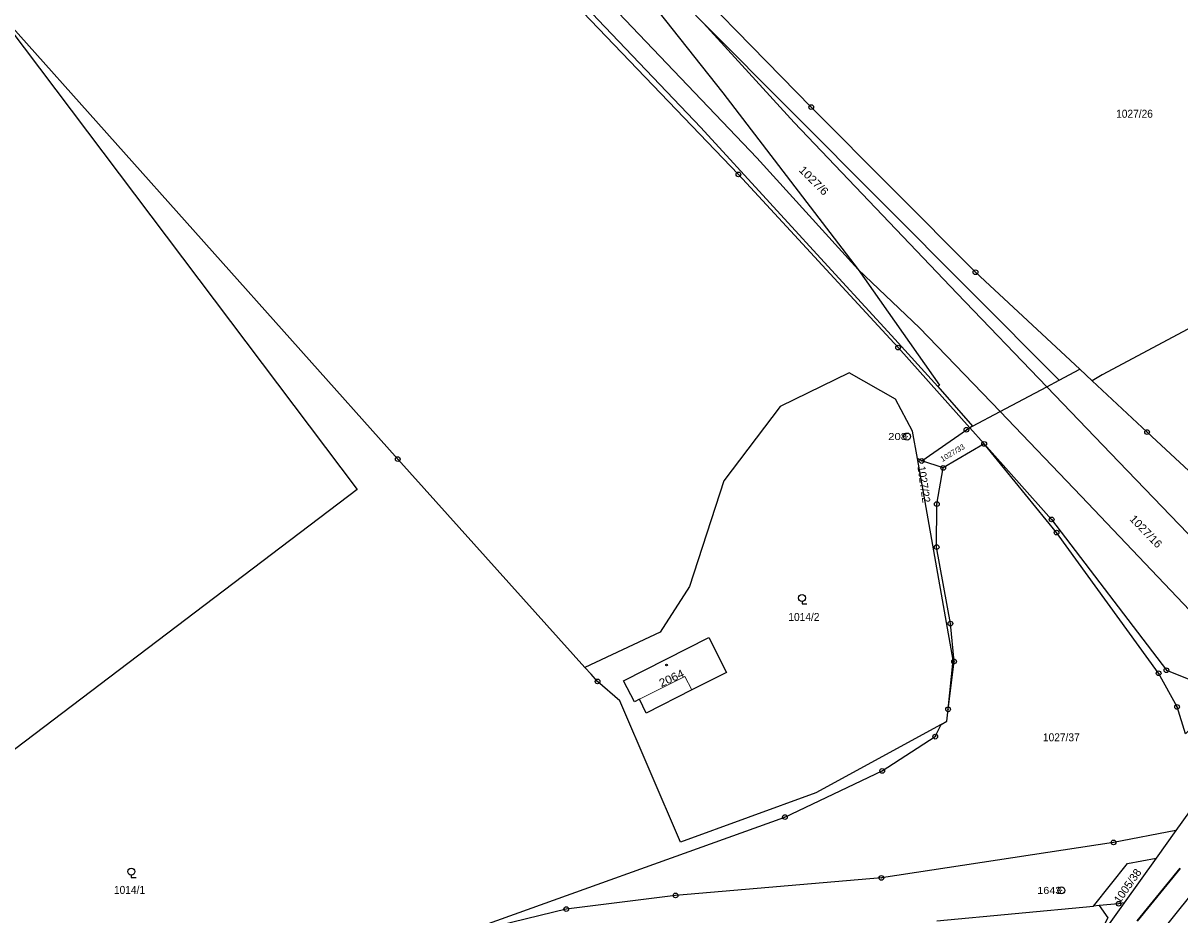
# Model space of a CAD drawing. Extents: x -679733 to -673243, y -1075091 to -1066557.
# Drawn here: x -676520.8 to -676275.2, y -1070049.2 to -1069859.9 of the extents above; entities that cross this region are included whole.
import ezdxf
from ezdxf.enums import TextEntityAlignment as Align

# ---------------------------------------------------------------- set-up
doc = ezdxf.new("R2010")
doc.units = 0
doc.header["$LTSCALE"] = 0.68
for name, color, linetype, lineweight in [('1', 7, 'Continuous', 25), ('3', 7, 'Continuous', 25), ('4', 7, 'Continuous', 13), ('5', 7, 'Continuous', 25), ('6', 7, 'Continuous', 35), ('8', 7, 'Continuous', 25)]:
    doc.layers.add(name, color=color, linetype=linetype, lineweight=lineweight)
doc.layers.add('2', color=7, linetype='Continuous')

msp = doc.modelspace()

# ---------------------------------------------------------------- linework, layer by layer
at = {"layer": '1'}
for p, q in [((-676300.77, -1069935.67), (-676296.44, -1069933.37)), ((-676293.82, -1069935.81), (-676296.44, -1069933.37)), ((-676326.75, -1070050.49), (-676293.48, -1070047.33)), ((-676292.3, -1070047.22), (-676293.48, -1070047.33))]:
    msp.add_line(p, q, dxfattribs=at)
for points in [[(-676319.78, -1069945.79), (-676335.01, -1069928.75), (-676368.89, -1069892), (-676403.55, -1069855.85), (-676438.08, -1069819.62), (-676472.71, -1069783.56), (-676506.8, -1069747.53), (-676516.41, -1069737.48)], [(-676515.33, -1069737.9), (-676486.05, -1069767.48), (-676467.72, -1069785.97), (-676450.19, -1069804.94), (-676422.78, -1069833.58), (-676398.71, -1069859.19), (-676376.86, -1069882.05), (-676347.61, -1069914), (-676336.37, -1069926.18), (-676326.58, -1069937.01)], [(-676296.44, -1069933.37), (-676318.56, -1069912.77), (-676353.45, -1069877.7), (-676388.32, -1069841.97), (-676423.22, -1069805.47), (-676458.9, -1069768.06), (-676471.11, -1069755.22)], [(-676300.77, -1069935.67), (-676376.32, -1069859.92), (-676425.41, -1069809.63)], [(-676425.41, -1069809.63), (-676405.74, -1069832.26), (-676372.22, -1069874.69), (-676343.49, -1069912.22), (-676326.19, -1069936.76), (-676326.58, -1069937.01), (-676319.2, -1069945.47)], [(-676524.04, -1069860.53), (-676449.88, -1069958.89), (-676504.46, -1070000.31), (-676546.5, -1070032.1)], [(-676401.52, -1069996.71), (-676441.24, -1069952.45), (-676523.61, -1069860.2), (-676524.04, -1069860.53)], [(-676187.58, -1069869.87), (-676214.72, -1069891.22), (-676239.36, -1069906.65), (-676291.66, -1069934.55), (-676293.82, -1069935.81)], [(-676330.88, -1069952.3), (-676331.91, -1069946.49), (-676335.58, -1069939.74), (-676345.41, -1069934.15), (-676360.07, -1069941.29), (-676372, -1069957.06), (-676379.26, -1069979.46), (-676385.51, -1069989.2), (-676401.52, -1069996.71)], [(-676319.2, -1069945.47), (-676313.34, -1069942.35), (-676303.43, -1069937.08), (-676300.77, -1069935.67)], [(-676253.52, -1069973.24), (-676282.13, -1069946.69), (-676293.82, -1069935.81)], [(-676329.99, -1069952.84), (-676320.49, -1069946.22), (-676319.78, -1069945.79)], [(-676319.2, -1069945.47), (-676319.78, -1069945.79), (-676316.72, -1069949.22)], [(-676262.43, -1069998.84), (-676273.96, -1070010.78), (-676275.76, -1070005.06), (-676279.67, -1069997.91), (-676301.35, -1069968.05), (-676316.72, -1069949.22), (-676325.42, -1069954.31)], [(-676316.72, -1069949.22), (-676302.39, -1069965.23), (-676278.03, -1069997.25), (-676273.64, -1069999.02), (-676271.65, -1069999.16), (-676266.77, -1069998.28), (-676264.09, -1069997.26), (-676263.65, -1069996.84), (-676262.57, -1069995.8), (-676258.28, -1069991.7), (-676254.32, -1069987.88), (-676253.28, -1069986.87), (-676252.68, -1069986.3), (-676251.33, -1069984.71), (-676250.34, -1069980.41), (-676250.33, -1069977.6), (-676251.71, -1069975.35), (-676253.52, -1069973.24)], [(-676324.38, -1070005.56), (-676323.29, -1069995.09), (-676330.88, -1069952.3)], [(-676325.42, -1069954.31), (-676329.99, -1069952.84), (-676330.88, -1069952.3)], [(-676324.38, -1070005.56), (-676323.11, -1069995.38), (-676323.89, -1069987.35), (-676326.81, -1069971.13), (-676326.77, -1069962), (-676325.42, -1069954.31)], [(-676325.88, -1070008.75), (-676352.44, -1070023.31), (-676381.22, -1070033.78), (-676394.1, -1070003.79), (-676398.81, -1069999.65), (-676400.2, -1069998.1), (-676401.52, -1069996.71)], [(-676325.88, -1070008.75), (-676324.62, -1070008.06), (-676324.38, -1070005.56)], [(-676428.39, -1070053.6), (-676428.48, -1070053.33), (-676359.02, -1070028.44), (-676338.37, -1070018.62), (-676327.1, -1070011.36), (-676325.88, -1070008.75)], [(-676252.9, -1070008.78), (-676268.27, -1070020.47), (-676276, -1070031.28)], [(-676318.7, -1070166.85), (-676315.63, -1070140.81), (-676304.87, -1070101.09), (-676291.86, -1070073.2), (-676277.95, -1070051.4), (-676263.92, -1070033.92), (-676259.23, -1070028.08)], [(-676276, -1070031.28), (-676289.25, -1070033.81), (-676338.54, -1070041.36), (-676382.26, -1070045.08), (-676405.45, -1070047.97), (-676428.39, -1070053.6)], [(-676276, -1070031.28), (-676280.18, -1070037.13), (-676286.99, -1070046.67)], [(-676293.48, -1070047.33), (-676286.27, -1070038.32), (-676280.18, -1070037.13)], [(-676292.3, -1070047.22), (-676290.48, -1070049.79), (-676292.28, -1070053.28), (-676307.96, -1070070.71), (-676326.05, -1070086.11)], [(-676286.99, -1070046.67), (-676298.79, -1070063.19), (-676309.34, -1070081.91)], [(-676286.99, -1070046.67), (-676288.17, -1070046.83), (-676292.3, -1070047.22)]]:
    msp.add_lwpolyline(points, dxfattribs=at)
msp.add_lwpolyline([(-676375.21, -1069990.33), (-676371.45, -1069997.76), (-676378.81, -1070001.45), (-676388.5, -1070006.35), (-676389.89, -1070003.4), (-676390.97, -1070003.94), (-676393.29, -1069999.5)], close=True, dxfattribs=at)
at = {"layer": '3'}
for points in [[(-676355.4, -1069982.672), (-676355.4, -1069983.17), (-676354.399, -1069983.17)], [(-676497.82, -1070040.762), (-676497.82, -1070041.26), (-676496.819, -1070041.26)]]:
    msp.add_lwpolyline(points, dxfattribs=at)
for centre in [(-676355.3993, -1069981.9209), (-676497.8193, -1070040.0109)]:
    msp.add_circle(centre, 0.75, dxfattribs=at)
at = {"layer": '4'}
for p, q in [((-676365.01, -1069888.47), (-676399.49, -1069852.32)), ((-676376.32, -1069859.92), (-676357.07, -1069880.97)), ((-676357.07, -1069880.97), (-676322.46, -1069917.27)), ((-676343.49, -1069912.22), (-676365.01, -1069888.47)), ((-676330.43, -1069924.56), (-676343.49, -1069912.22)), ((-676322.46, -1069917.27), (-676303.43, -1069937.08)), ((-676313.34, -1069942.35), (-676330.43, -1069924.56)), ((-676303.43, -1069937.08), (-676288.14, -1069953)), ((-676296.11, -1069960.28), (-676313.34, -1069942.35)), ((-676288.14, -1069953), (-676264.05, -1069978.03)), ((-676271.7, -1069985.96), (-676296.11, -1069960.28))]:
    msp.add_line(p, q, dxfattribs=at)
msp.add_lwpolyline([(-676389.89, -1070003.4), (-676380.26, -1069998.58), (-676378.81, -1070001.45)], dxfattribs=at)
at = {"layer": '5'}
msp.add_circle((-676384.1668, -1069996.1592), 0.175, dxfattribs=at)
at = {"layer": '6'}
msp.add_line((-676284.26, -1070050.46), (-676275.07, -1070039.27), dxfattribs=at)
at = {"layer": '8'}
for centre, radius in [((-676353.45, -1069877.6999), 0.5), ((-676353.45, -1069877.6999), 0.0303), ((-676368.89, -1069891.9999), 0.5), ((-676368.89, -1069891.9999), 0.0303), ((-676318.56, -1069912.7699), 0.5), ((-676318.56, -1069912.7699), 0.0303), ((-676335.01, -1069928.7499), 0.5), ((-676335.01, -1069928.7499), 0.0303), ((-676333.09, -1069947.6498), 0.75), ((-676320.49, -1069946.2199), 0.5), ((-676320.49, -1069946.2199), 0.0303), ((-676282.13, -1069946.6899), 0.5), ((-676282.13, -1069946.6899), 0.0303), ((-676333.09, -1069947.6498), 0.03), ((-676316.72, -1069949.2199), 0.5), ((-676316.72, -1069949.2199), 0.0303), ((-676441.24, -1069952.4499), 0.5), ((-676441.24, -1069952.4499), 0.0303), ((-676329.99, -1069952.8399), 0.5), ((-676329.99, -1069952.8399), 0.0303), ((-676325.42, -1069954.3099), 0.5), ((-676325.42, -1069954.3099), 0.0303), ((-676326.77, -1069961.9999), 0.5), ((-676326.77, -1069961.9999), 0.0303), ((-676302.39, -1069965.2299), 0.5), ((-676302.39, -1069965.2299), 0.0303), ((-676301.35, -1069968.0499), 0.5), ((-676301.35, -1069968.0499), 0.0303), ((-676326.81, -1069971.1299), 0.5), ((-676326.81, -1069971.1299), 0.0303), ((-676323.89, -1069987.3499), 0.5), ((-676323.89, -1069987.3499), 0.0303), ((-676323.11, -1069995.3799), 0.5), ((-676323.11, -1069995.3799), 0.0303), ((-676279.67, -1069997.9099), 0.5), ((-676279.67, -1069997.9099), 0.0303), ((-676278.03, -1069997.2499), 0.5), ((-676278.03, -1069997.2499), 0.0303), ((-676398.81, -1069999.6499), 0.5), ((-676398.81, -1069999.6499), 0.0303), ((-676324.38, -1070005.5599), 0.5), ((-676324.38, -1070005.5599), 0.0303), ((-676275.76, -1070005.0599), 0.5), ((-676275.76, -1070005.0599), 0.0303), ((-676327.1, -1070011.3599), 0.5), ((-676327.1, -1070011.3599), 0.0303), ((-676338.37, -1070018.6199), 0.5), ((-676338.37, -1070018.6199), 0.0303), ((-676359.02, -1070028.4399), 0.5), ((-676359.02, -1070028.4399), 0.0303), ((-676289.25, -1070033.8099), 0.5), ((-676289.25, -1070033.8099), 0.0303), ((-676338.54, -1070041.3599), 0.5), ((-676338.54, -1070041.3599), 0.0303), ((-676300.32, -1070043.9998), 0.75), ((-676382.26, -1070045.0799), 0.5), ((-676382.26, -1070045.0799), 0.0303), ((-676300.32, -1070043.9998), 0.03), ((-676405.45, -1070047.9699), 0.5), ((-676405.45, -1070047.9699), 0.0303), ((-676288.17, -1070046.8299), 0.5), ((-676288.17, -1070046.8299), 0.0303)]:
    msp.add_circle(centre, radius, dxfattribs=at)

# ---------------------------------------------------------------- texts
at = {"layer": '2', "width": 0.95}
for s, p in [('1027/26', (-676288.7, -1069879.97)), ('1014/2', (-676358.3, -1069986.8)), ('1027/37', (-676304.24, -1070012.35))]:
    msp.add_text(s, height=1.7, dxfattribs=at).set_placement(p)
at = {"layer": '2'}
for s, rotation, width, p in [('1027/6', 315, 1.1, (-676356.201, -1069891.211)), ('1027/16', 314, 1.05, (-676285.971, -1069965.27)), ('2064', 25, 1.1, (-676385.27, -1070000.88))]:
    msp.add_text(s, height=1.7, rotation=rotation, dxfattribs=dict(at, width=width)).set_placement(p)
for s, height, rotation, p in [('1027/33', 1.14, 31, (-676325.586, -1069953.058)), ('1005/38', 1.7, 55, (-676287.923, -1070046.887))]:
    msp.add_text(s, height=height, rotation=rotation, dxfattribs=at).set_placement(p)
at = {"layer": '2', "width": 0.95}
msp.add_text('1027/22', height=1.7, rotation=278, dxfattribs=at).set_placement((-676330.3497, -1069957.9167), align=Align.CENTER)
msp.add_text('1014/1', height=1.7, dxfattribs=at).set_placement((-676498.199, -1070044.749), align=Align.CENTER)
at = {"layer": '8'}
for s, width, p in [('208', 1.2, (-676333.09, -1069948.399)), ('1643', 1.15, (-676300.319, -1070044.75))]:
    msp.add_text(s, height=1.5, dxfattribs=dict(at, width=width)).set_placement(p, align=Align.RIGHT)

doc.saveas('drawing.dxf')
